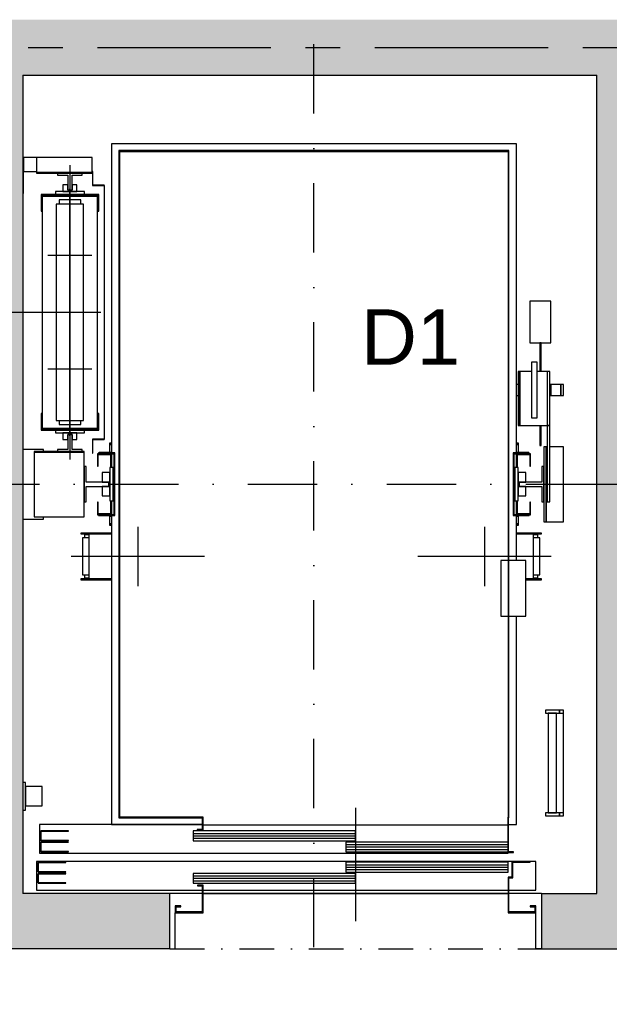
# Model space of a CAD drawing. Extents: x 41755 to 123924, y -112333 to 86187.
# Tile 547 of 582: x 101281 to 101493, y 83830 to 84185. Entities that reach past the tile are written whole.
import ezdxf
from ezdxf.enums import TextEntityAlignment as Align

# ---------------------------------------------------------------- set-up
doc = ezdxf.new("R2010")
doc.units = 0
doc.header["$LTSCALE"] = 50
for name, pattern in [('CENTER', [2, 1.25, -0.25, 0.25, -0.25]), ('DASHDOT', [1, 0.5, -0.25, 0, -0.25]), ('DASHED2', [0.375, 0.25, -0.125])]:
    doc.linetypes.add(name, pattern=pattern)
for name, color, linetype in [('Opis-spadki', 61, 'CONTINUOUS'), ('Os-osie glowne', 1, 'CENTER'), ('Sc-beton', 7, 'CONTINUOUS'), ('Sc-beton-hatch', 86, 'CONTINUOUS'), ('Sc-nadproza kon', 5, 'DASHED2'), ('W-idok', 8, 'CONTINUOUS')]:
    doc.layers.add(name, color=color, linetype=linetype)
doc.styles.add('TYTUL2', font='ARIAL.TTF')

msp = doc.modelspace()

# ---------------------------------------------------------------- hatches: boundary and pattern name
at = {"layer": 'Sc-beton-hatch'}
h = msp.add_hatch(dxfattribs=at)
h.set_pattern_fill('ANSI33', color=256, style=0)
h.set_pattern_definition([(45, (48983.4185, 565.478), (-4.49012806, 4.49012806), []), (45, (48987.9087, 565.478), (-4.49012806, 4.49012806), [3.175, -1.5875])])
h.paths.add_polyline_path([(101710.966, 84184.541), (101261.966, 84184.541), (101165.966, 84184.541), (101165.966, 84164.541), (101261.966, 84164.541), (101261.966, 83849.541), (101281.966, 83849.541), (101334.966, 83849.541), (101334.966, 83869.541), (101281.966, 83869.541), (101281.966, 84164.541), (101488.966, 84164.541), (101488.966, 83869.541), (101468.966, 83869.541), (101468.966, 83849.541), (101556.966, 83849.541), (101556.966, 83869.541), (101503.966, 83869.541), (101503.966, 84164.541), (101710.966, 84164.541), (101710.966, 83869.541), (101690.966, 83869.541), (101690.966, 83849.541), (101730.966, 83849.541), (101730.966, 84647.541), (101710.966, 84647.541)])
h.paths.add_polyline_path([(101710.966, 83619.541), (101730.966, 83619.541), (101730.966, 83849.541), (101710.966, 83849.541)])

# ---------------------------------------------------------------- linework, layer by layer
at = {"layer": 'Os-osie glowne'}
msp.add_lwpolyline([(99508.966, 84174.541), (111775.966, 84174.541)], dxfattribs=at)
at = {"layer": 'Sc-beton'}
for p, q in [((101334.966, 83869.541), (101281.966, 83869.541)), ((101334.966, 83849.541), (101334.966, 83869.541)), ((101468.966, 83869.541), (101488.966, 83869.541)), ((101334.966, 83849.541), (101281.966, 83849.541)), ((101468.966, 83849.541), (101556.966, 83849.541))]:
    msp.add_line(p, q, dxfattribs=at)
for points in [[(101281.966, 84164.541), (101488.966, 84164.541)], [(101281.966, 84164.541), (101281.966, 83869.541)], [(101488.966, 83869.541), (101488.966, 84164.541)], [(101468.966, 83869.541), (101468.966, 83849.541)], [(101281.966, 83849.541), (101261.966, 83849.541)]]:
    msp.add_lwpolyline(points, dxfattribs=at)
at = {"layer": 'Sc-nadproza kon', "linetype": 'DASHDOT', "ltscale": 0.5}
for points in [[(101468.966, 83869.541), (101334.966, 83869.541)], [(101334.966, 83849.541), (101468.966, 83849.541)]]:
    msp.add_lwpolyline(points, dxfattribs=at)
at = {"layer": 'W-idok', "linetype": 'DASHDOT'}
for p, q in [((101386.966, 83850.101), (101386.966, 84179.055)), ((101262.966, 84017.041), (101509.966, 84017.041)), ((101477.966, 84017.041), (101724.966, 84017.041))]:
    msp.add_line(p, q, dxfattribs=at)
at = {"layer": 'W-idok'}
for p, q in [((101313.966, 84139.741), (101313.966, 84028.341)), ((101459.966, 84139.741), (101313.966, 84139.741)), ((101459.966, 84139.741), (101457.266, 84139.741)), ((101459.966, 84028.341), (101459.966, 84139.741)), ((101457.266, 84137.341), (101316.666, 84137.341)), ((101316.666, 84137.341), (101316.666, 83896.741)), ((101316.966, 84137.041), (101456.966, 84137.041)), ((101316.966, 83897.041), (101316.966, 84137.041)), ((101456.966, 84137.041), (101456.966, 83897.041)), ((101457.266, 83896.741), (101457.266, 84137.341)), ((101281.966, 84134.841), (101281.966, 84129.241)), ((101282.216, 84134.841), (101281.966, 84134.841)), ((101282.216, 84129.241), (101282.216, 84134.841)), ((101282.216, 84134.841), (101282.216, 84129.841)), ((101286.966, 84134.841), (101282.216, 84134.841)), ((101306.966, 84134.841), (101286.966, 84134.841)), ((101286.966, 84134.841), (101286.966, 84129.491)), ((101298.966, 84132.141), (101298.966, 84025.941)), ((101306.966, 84129.491), (101306.966, 84134.841)), ((101281.966, 84129.241), (101282.216, 84129.241)), ((101281.966, 84129.241), (101281.966, 84121.841)), ((101282.216, 84129.241), (101281.966, 84129.241)), ((101282.216, 84129.841), (101286.966, 84129.841)), ((101282.216, 84121.841), (101282.216, 84129.241)), ((101286.966, 84129.491), (101306.966, 84129.491)), ((101306.966, 84129.491), (101286.966, 84129.491)), ((101286.966, 84129.491), (101286.966, 84129.241)), ((101286.966, 84129.241), (101306.966, 84129.241)), ((101294.516, 84129.241), (101294.516, 84128.451)), ((101303.416, 84129.241), (101294.516, 84129.241)), ((101294.516, 84128.451), (101298.172, 84128.451)), ((101298.172, 84128.451), (101298.172, 84123.041)), ((101299.76, 84123.041), (101299.76, 84128.451)), ((101299.76, 84128.451), (101303.416, 84128.451)), ((101303.416, 84128.451), (101303.416, 84129.241)), ((101306.966, 84129.241), (101306.966, 84129.491)), ((101307.166, 84129.791), (101307.166, 84124.791)), ((101307.266, 84129.791), (101307.166, 84129.791)), ((101307.266, 84124.891), (101307.266, 84129.791)), ((101296.466, 84124.941), (101296.466, 84122.541)), ((101298.166, 84124.941), (101296.466, 84124.941)), ((101298.166, 84123.041), (101298.166, 84124.941)), ((101299.766, 84124.941), (101299.766, 84123.041)), ((101301.466, 84124.941), (101299.766, 84124.941)), ((101301.466, 84122.541), (101301.466, 84124.941)), ((101307.166, 84124.791), (101311.366, 84124.791)), ((101311.366, 84124.891), (101307.266, 84124.891)), ((101311.416, 84124.791), (101311.316, 84124.791)), ((101311.316, 84124.791), (101311.316, 84033.291)), ((101311.366, 84124.791), (101311.366, 84124.891)), ((101311.416, 84033.291), (101311.416, 84124.791)), ((101281.966, 84121.841), (101282.216, 84121.841)), ((101309.366, 84121.541), (101288.566, 84121.541)), ((101288.566, 84121.541), (101288.566, 84115.541)), ((101288.866, 84121.241), (101309.066, 84121.241)), ((101288.866, 84115.541), (101288.866, 84121.241)), ((101304.216, 84122.541), (101293.716, 84122.541)), ((101293.716, 84122.541), (101293.716, 84121.541)), ((101293.716, 84121.541), (101304.216, 84121.541)), ((101296.466, 84122.541), (101301.466, 84122.541)), ((101299.766, 84123.041), (101298.166, 84123.041)), ((101298.172, 84123.041), (101299.76, 84123.041)), ((101298.966, 84082.541), (101298.966, 84123.541)), ((101304.216, 84121.541), (101304.216, 84122.541)), ((101309.066, 84121.241), (101309.066, 84115.541)), ((101309.366, 84115.541), (101309.366, 84121.541)), ((101308.966, 84120.791), (101288.966, 84120.791)), ((101288.966, 84120.791), (101288.966, 84037.291)), ((101303.866, 84118.041), (101294.066, 84118.041)), ((101294.066, 84118.041), (101294.066, 84040.041)), ((101302.866, 84119.541), (101295.066, 84119.541)), ((101295.066, 84119.541), (101295.066, 84118.041)), ((101302.866, 84118.041), (101302.866, 84119.541)), ((101303.866, 84040.041), (101303.866, 84118.041)), ((101308.966, 84037.291), (101308.966, 84120.791)), ((101288.566, 84115.541), (101288.866, 84115.541)), ((101309.066, 84115.541), (101309.366, 84115.541)), ((101306.866, 84099.541), (101291.066, 84099.541)), ((101298.966, 84034.541), (101298.966, 84082.541)), ((101464.866, 84083.041), (101464.866, 84068.041)), ((101472.366, 84083.041), (101464.866, 84083.041)), ((101472.366, 84068.041), (101472.366, 84083.041)), ((101275.966, 84079.041), (101310.066, 84079.041)), ((101464.866, 84068.041), (101472.366, 84068.041)), ((101468.366, 84068.041), (101468.366, 84057.741)), ((101468.866, 84068.041), (101468.366, 84068.041)), ((101468.866, 84057.741), (101468.866, 84068.041)), ((101467.466, 84061.041), (101465.466, 84061.041)), ((101465.466, 84061.041), (101465.466, 84060.28)), ((101467.466, 84060.28), (101467.466, 84061.041)), ((101306.866, 84058.541), (101291.066, 84058.541)), ((101461.166, 84057.741), (101460.566, 84057.741)), ((101460.566, 84057.741), (101460.566, 84038.241)), ((101461.166, 84038.241), (101461.166, 84057.741)), ((101465.466, 84057.741), (101461.166, 84057.741)), ((101461.166, 84057.741), (101461.166, 84038.241)), ((101465.466, 84060.28), (101465.466, 84058.112)), ((101465.466, 84058.112), (101465.466, 84054.868)), ((101467.466, 84058.112), (101467.466, 84060.28)), ((101467.466, 84054.868), (101467.466, 84058.112)), ((101472.066, 84057.741), (101467.466, 84057.741)), ((101472.066, 84057.741), (101471.066, 84057.741)), ((101471.066, 84057.741), (101471.066, 84038.241)), ((101472.066, 84038.241), (101472.066, 84057.741)), ((101472.066, 84038.241), (101472.066, 84057.741)), ((101465.466, 84054.868), (101465.466, 84051.041)), ((101467.466, 84051.041), (101467.466, 84054.868)), ((101460.566, 84053.041), (101459.966, 84053.041)), ((101465.466, 84051.041), (101465.466, 84047.214)), ((101467.466, 84047.214), (101467.466, 84051.041)), ((101472.378, 84053.041), (101472.066, 84053.041)), ((101472.378, 84053.041), (101472.378, 84049.041)), ((101475.978, 84053.041), (101472.378, 84053.041)), ((101472.378, 84049.041), (101472.378, 84053.041)), ((101475.978, 84049.041), (101475.978, 84053.041)), ((101475.978, 84053.041), (101475.978, 84049.041)), ((101476.954, 84053.041), (101475.978, 84053.041)), ((101476.954, 84049.041), (101476.954, 84053.041)), ((101459.966, 84049.041), (101460.566, 84049.041)), ((101465.466, 84047.214), (101465.466, 84043.97)), ((101467.466, 84043.97), (101467.466, 84047.214)), ((101472.066, 84049.041), (101472.378, 84049.041)), ((101472.378, 84049.041), (101475.978, 84049.041)), ((101475.978, 84049.041), (101476.954, 84049.041)), ((101465.466, 84043.97), (101465.466, 84041.802)), ((101467.466, 84041.802), (101467.466, 84043.97)), ((101288.866, 84042.541), (101288.566, 84042.541)), ((101288.566, 84042.541), (101288.566, 84036.541)), ((101288.866, 84036.841), (101288.866, 84042.541)), ((101294.066, 84040.041), (101303.866, 84040.041)), ((101295.066, 84040.041), (101295.066, 84038.541)), ((101302.866, 84038.541), (101302.866, 84040.041)), ((101309.366, 84042.541), (101309.066, 84042.541)), ((101309.066, 84042.541), (101309.066, 84036.841)), ((101309.366, 84036.541), (101309.366, 84042.541)), ((101465.466, 84041.802), (101465.466, 84041.041)), ((101465.466, 84041.041), (101467.466, 84041.041)), ((101467.466, 84041.041), (101467.466, 84041.802)), ((101288.566, 84036.541), (101309.366, 84036.541)), ((101309.066, 84036.841), (101288.866, 84036.841)), ((101288.966, 84037.291), (101308.966, 84037.291)), ((101304.216, 84036.541), (101293.716, 84036.541)), ((101293.716, 84036.541), (101293.716, 84035.541)), ((101295.066, 84038.541), (101302.866, 84038.541)), ((101304.216, 84035.541), (101304.216, 84036.541)), ((101460.566, 84038.241), (101461.166, 84038.241)), ((101461.166, 84038.241), (101472.066, 84038.241)), ((101468.366, 84038.241), (101468.366, 84031.041)), ((101468.866, 84031.041), (101468.866, 84038.241)), ((101472.066, 84038.241), (101471.066, 84038.241)), ((101471.066, 84038.241), (101471.066, 84010.741)), ((101471.066, 84038.241), (101472.066, 84038.241)), ((101472.066, 84010.741), (101472.066, 84038.241)), ((101293.716, 84035.541), (101304.216, 84035.541)), ((101301.466, 84035.541), (101296.466, 84035.541)), ((101296.466, 84035.541), (101296.466, 84033.141)), ((101296.466, 84033.141), (101298.166, 84033.141)), ((101298.166, 84035.041), (101299.766, 84035.041)), ((101298.166, 84033.141), (101298.166, 84035.041)), ((101299.76, 84035.041), (101298.172, 84035.041)), ((101298.172, 84035.041), (101298.172, 84029.631)), ((101299.76, 84029.631), (101299.76, 84035.041)), ((101299.766, 84035.041), (101299.766, 84033.141)), ((101299.766, 84033.141), (101301.466, 84033.141)), ((101301.466, 84033.141), (101301.466, 84035.541)), ((101307.166, 84033.291), (101307.166, 84028.291)), ((101311.366, 84033.291), (101307.166, 84033.291)), ((101307.266, 84028.291), (101307.266, 84033.191)), ((101307.266, 84033.191), (101311.366, 84033.191)), ((101311.316, 84033.291), (101311.416, 84033.291)), ((101311.366, 84033.191), (101311.366, 84033.291)), ((101289.466, 84029.591), (101281.966, 84029.591)), ((101281.966, 84029.591), (101281.966, 84004.491)), ((101286.066, 84028.841), (101286.066, 84028.591)), ((101304.066, 84028.841), (101286.066, 84028.841)), ((101286.066, 84028.591), (101286.066, 84005.241)), ((101304.066, 84028.591), (101286.066, 84028.591)), ((101286.066, 84028.591), (101304.066, 84028.591)), ((101289.466, 84028.841), (101289.466, 84029.591)), ((101298.172, 84029.631), (101294.516, 84029.631)), ((101294.516, 84029.631), (101294.516, 84028.841)), ((101294.516, 84028.841), (101303.416, 84028.841)), ((101303.416, 84029.631), (101299.76, 84029.631)), ((101303.416, 84028.841), (101303.416, 84029.631)), ((101304.066, 84028.591), (101304.066, 84028.841)), ((101304.066, 84005.241), (101304.066, 84028.591)), ((101309.466, 84028.541), (101309.466, 84028.341)), ((101313.966, 84028.541), (101309.466, 84028.541)), ((101313.266, 84031.841), (101313.266, 84031.341)), ((101313.966, 84031.841), (101313.266, 84031.841)), ((101313.266, 84031.341), (101313.266, 84028.541)), ((101313.966, 84031.341), (101313.266, 84031.341)), ((101313.266, 84031.341), (101313.966, 84031.341)), ((101313.266, 84028.541), (101313.966, 84028.541)), ((101460.666, 84031.841), (101459.966, 84031.841)), ((101460.666, 84031.341), (101459.966, 84031.341)), ((101459.966, 84031.341), (101460.666, 84031.341)), ((101459.966, 84028.541), (101460.666, 84028.541)), ((101464.466, 84028.541), (101459.966, 84028.541)), ((101460.666, 84031.341), (101460.666, 84031.841)), ((101460.666, 84028.541), (101460.666, 84031.341)), ((101464.466, 84028.341), (101464.466, 84028.541)), ((101468.366, 84031.041), (101468.866, 84031.041)), ((101470.666, 84030.541), (101469.866, 84030.541)), ((101469.866, 84030.541), (101469.866, 84003.541)), ((101470.666, 84003.541), (101470.666, 84030.541)), ((101471.066, 84030.541), (101470.666, 84030.541)), ((101470.666, 84030.541), (101470.666, 84003.541)), ((101476.966, 84030.541), (101472.066, 84030.541)), ((101476.966, 84003.541), (101476.966, 84030.541)), ((101307.166, 84028.291), (101307.266, 84028.291)), ((101313.866, 84028.041), (101308.866, 84028.041)), ((101308.866, 84028.041), (101308.866, 84023.541)), ((101309.166, 84027.741), (101313.566, 84027.741)), ((101309.166, 84023.541), (101309.166, 84027.741)), ((101315.116, 84028.341), (101309.316, 84028.341)), ((101309.316, 84028.341), (101309.316, 84028.041)), ((101309.316, 84028.041), (101314.816, 84028.041)), ((101313.566, 84027.741), (101313.566, 84023.541)), ((101313.866, 84023.541), (101313.866, 84028.041)), ((101313.866, 84028.041), (101313.866, 84023.041)), ((101313.966, 84028.041), (101313.966, 84023.041)), ((101314.816, 84028.041), (101314.816, 84006.041)), ((101315.116, 84005.741), (101315.116, 84028.341)), ((101458.816, 84028.341), (101458.816, 84005.741)), ((101464.616, 84028.341), (101458.816, 84028.341)), ((101459.116, 84006.041), (101459.116, 84028.041)), ((101459.116, 84028.041), (101464.616, 84028.041)), ((101459.966, 84023.041), (101459.966, 84028.041)), ((101465.066, 84028.041), (101460.066, 84028.041)), ((101460.066, 84028.041), (101460.066, 84023.541)), ((101460.066, 84023.041), (101460.066, 84028.041)), ((101460.366, 84027.741), (101464.766, 84027.741)), ((101460.366, 84023.541), (101460.366, 84027.741)), ((101464.616, 84028.041), (101464.616, 84028.341)), ((101464.766, 84027.741), (101464.766, 84023.541)), ((101465.066, 84023.541), (101465.066, 84028.041)), ((101304.856, 84023.391), (101304.066, 84023.391)), ((101304.066, 84023.391), (101304.066, 84010.691)), ((101304.856, 84017.835), (101304.856, 84023.391)), ((101308.866, 84023.541), (101309.166, 84023.541)), ((101314.566, 84023.041), (101313.366, 84023.041)), ((101313.366, 84023.041), (101313.366, 84011.041)), ((101313.866, 84023.541), (101313.566, 84023.541)), ((101313.566, 84023.541), (101313.566, 84023.041)), ((101313.566, 84023.541), (101313.866, 84023.541)), ((101313.866, 84023.041), (101313.866, 84023.541)), ((101314.816, 84023.041), (101314.566, 84023.041)), ((101314.566, 84023.041), (101314.566, 84011.041)), ((101314.566, 84011.041), (101314.566, 84023.041)), ((101459.366, 84023.041), (101459.116, 84023.041)), ((101459.366, 84011.041), (101459.366, 84023.041)), ((101459.366, 84023.041), (101459.366, 84011.041)), ((101460.566, 84023.041), (101459.366, 84023.041)), ((101460.366, 84023.541), (101460.066, 84023.541)), ((101460.066, 84023.541), (101460.066, 84023.041)), ((101460.066, 84023.541), (101460.366, 84023.541)), ((101460.366, 84023.041), (101460.366, 84023.541)), ((101460.566, 84011.041), (101460.566, 84023.041)), ((101464.766, 84023.541), (101465.066, 84023.541)), ((101469.866, 84023.391), (101469.076, 84023.391)), ((101469.076, 84023.391), (101469.076, 84017.835)), ((101469.866, 84010.691), (101469.866, 84023.391)), ((101313.366, 84021.241), (101310.566, 84021.241)), ((101310.566, 84021.241), (101310.566, 84017.841)), ((101313.366, 84012.841), (101313.366, 84021.241)), ((101463.366, 84021.241), (101460.566, 84021.241)), ((101460.566, 84021.241), (101460.566, 84012.841)), ((101463.366, 84017.841), (101463.366, 84021.241)), ((101312.966, 84017.835), (101304.856, 84017.835)), ((101304.856, 84016.247), (101312.966, 84016.247)), ((101304.856, 84010.691), (101304.856, 84016.247)), ((101310.566, 84017.841), (101312.966, 84017.841)), ((101312.966, 84016.241), (101310.566, 84016.241)), ((101310.566, 84016.241), (101310.566, 84012.841)), ((101312.966, 84017.841), (101312.966, 84016.241)), ((101312.966, 84016.247), (101312.966, 84017.835)), ((101460.966, 84017.841), (101463.366, 84017.841)), ((101460.966, 84016.241), (101460.966, 84017.841)), ((101469.076, 84017.835), (101460.966, 84017.835)), ((101460.966, 84017.835), (101460.966, 84016.247)), ((101460.966, 84016.247), (101469.076, 84016.247)), ((101463.366, 84016.241), (101460.966, 84016.241)), ((101463.366, 84012.841), (101463.366, 84016.241)), ((101469.076, 84016.247), (101469.076, 84010.691)), ((101310.566, 84012.841), (101313.366, 84012.841)), ((101313.366, 84011.041), (101314.566, 84011.041)), ((101313.566, 84011.041), (101313.566, 84010.541)), ((101313.866, 84010.541), (101313.866, 84011.041)), ((101313.866, 84011.041), (101313.866, 84006.041)), ((101313.966, 84011.041), (101313.966, 84006.041)), ((101314.566, 84011.041), (101314.816, 84011.041)), ((101459.116, 84011.041), (101459.366, 84011.041)), ((101459.366, 84011.041), (101460.566, 84011.041)), ((101459.966, 84006.041), (101459.966, 84011.041)), ((101460.066, 84011.041), (101460.066, 84010.541)), ((101460.066, 84006.041), (101460.066, 84011.041)), ((101460.366, 84010.541), (101460.366, 84011.041)), ((101460.566, 84012.841), (101463.366, 84012.841)), ((101304.066, 84010.691), (101304.856, 84010.691)), ((101308.866, 84010.541), (101308.866, 84006.041)), ((101309.166, 84010.541), (101308.866, 84010.541)), ((101309.166, 84006.341), (101309.166, 84010.541)), ((101313.566, 84010.541), (101313.866, 84010.541)), ((101313.566, 84010.541), (101313.566, 84006.341)), ((101313.866, 84010.541), (101313.566, 84010.541)), ((101313.866, 84006.041), (101313.866, 84010.541)), ((101460.066, 84010.541), (101460.366, 84010.541)), ((101460.066, 84010.541), (101460.066, 84006.041)), ((101460.366, 84010.541), (101460.066, 84010.541)), ((101460.366, 84006.341), (101460.366, 84010.541)), ((101464.766, 84010.541), (101464.766, 84006.341)), ((101465.066, 84010.541), (101464.766, 84010.541)), ((101465.066, 84006.041), (101465.066, 84010.541)), ((101469.076, 84010.691), (101469.866, 84010.691)), ((101471.066, 84010.741), (101472.066, 84010.741)), ((101281.966, 84004.491), (101289.466, 84004.491)), ((101286.066, 84005.241), (101304.066, 84005.241)), ((101289.466, 84004.491), (101289.466, 84005.241)), ((101308.866, 84006.041), (101313.866, 84006.041)), ((101313.566, 84006.341), (101309.166, 84006.341)), ((101314.816, 84006.041), (101309.316, 84006.041)), ((101309.316, 84006.041), (101309.316, 84005.741)), ((101309.316, 84005.741), (101315.116, 84005.741)), ((101313.966, 84005.541), (101313.266, 84005.541)), ((101313.266, 84005.541), (101313.266, 84002.741)), ((101313.466, 84005.741), (101313.466, 84005.541)), ((101313.466, 84005.541), (101313.966, 84005.541)), ((101313.966, 84005.741), (101313.966, 83894.341)), ((101458.816, 84005.741), (101464.616, 84005.741)), ((101464.616, 84006.041), (101459.116, 84006.041)), ((101459.966, 83989.541), (101459.966, 84005.741)), ((101460.666, 84005.541), (101459.966, 84005.541)), ((101459.966, 84005.541), (101460.466, 84005.541)), ((101460.066, 84006.041), (101465.066, 84006.041)), ((101464.766, 84006.341), (101460.366, 84006.341)), ((101460.466, 84005.541), (101460.466, 84005.741)), ((101460.666, 84002.741), (101460.666, 84005.541)), ((101464.616, 84005.741), (101464.616, 84006.041)), ((101313.266, 84002.741), (101313.966, 84002.741)), ((101313.966, 84002.741), (101313.266, 84002.741)), ((101313.266, 84002.741), (101313.266, 84002.241)), ((101313.266, 84002.241), (101313.966, 84002.241)), ((101323.466, 84001.741), (101323.466, 83980.341)), ((101448.466, 84001.741), (101448.466, 83980.341)), ((101459.966, 84002.741), (101460.666, 84002.741)), ((101460.666, 84002.741), (101459.966, 84002.741)), ((101459.966, 84002.241), (101460.666, 84002.241)), ((101460.666, 84002.241), (101460.666, 84002.741)), ((101469.866, 84003.541), (101470.666, 84003.541)), ((101470.666, 84003.541), (101476.966, 84003.541)), ((101313.966, 83999.441), (101302.866, 83999.441)), ((101302.866, 83999.441), (101302.866, 83999.141)), ((101302.866, 83999.141), (101313.966, 83999.141)), ((101304.988, 83997.741), (101303.466, 83997.741)), ((101303.466, 83997.741), (101303.466, 83984.341)), ((101305.766, 83999.141), (101304.266, 83999.141)), ((101304.266, 83999.141), (101304.266, 83998.941)), ((101304.266, 83998.941), (101305.766, 83998.941)), ((101305.766, 83998.941), (101304.266, 83998.941)), ((101304.266, 83998.941), (101304.266, 83997.741)), ((101305.766, 83997.741), (101304.988, 83997.741)), ((101313.966, 83999.141), (101305.766, 83999.141)), ((101305.766, 83999.141), (101305.766, 83982.941)), ((101469.066, 83999.441), (101459.966, 83999.441)), ((101459.966, 83999.141), (101469.066, 83999.141)), ((101466.166, 83999.141), (101459.966, 83999.141)), ((101467.666, 83999.141), (101466.166, 83999.141)), ((101466.166, 83982.941), (101466.166, 83999.141)), ((101466.166, 83998.941), (101467.666, 83998.941)), ((101467.666, 83998.941), (101466.166, 83998.941)), ((101466.944, 83997.741), (101466.166, 83997.741)), ((101468.466, 83997.741), (101466.944, 83997.741)), ((101467.666, 83998.941), (101467.666, 83999.141)), ((101467.666, 83997.741), (101467.666, 83998.941)), ((101468.466, 83984.341), (101468.466, 83997.741)), ((101469.066, 83999.141), (101469.066, 83999.441)), ((101347.466, 83991.041), (101299.466, 83991.041)), ((101472.466, 83991.041), (101424.466, 83991.041)), ((101454.366, 83989.541), (101454.366, 83969.541)), ((101456.966, 83989.541), (101454.366, 83989.541)), ((101463.366, 83989.541), (101457.266, 83989.541)), ((101463.366, 83969.541), (101463.366, 83989.541)), ((101313.966, 83982.941), (101302.866, 83982.941)), ((101302.866, 83982.941), (101302.866, 83982.641)), ((101302.866, 83982.641), (101313.966, 83982.641)), ((101303.466, 83984.341), (101304.988, 83984.341)), ((101304.266, 83984.341), (101304.266, 83983.141)), ((101304.266, 83983.141), (101305.766, 83983.141)), ((101305.766, 83983.141), (101304.266, 83983.141)), ((101304.266, 83983.141), (101304.266, 83982.941)), ((101304.266, 83982.941), (101305.766, 83982.941)), ((101304.988, 83984.341), (101305.766, 83984.341)), ((101305.766, 83982.941), (101313.966, 83982.941)), ((101469.066, 83982.941), (101463.366, 83982.941)), ((101463.366, 83982.941), (101466.166, 83982.941)), ((101463.366, 83982.641), (101469.066, 83982.641)), ((101466.166, 83984.341), (101466.944, 83984.341)), ((101466.166, 83983.141), (101467.666, 83983.141)), ((101467.666, 83983.141), (101466.166, 83983.141)), ((101466.166, 83982.941), (101467.666, 83982.941)), ((101466.944, 83984.341), (101468.466, 83984.341)), ((101467.666, 83983.141), (101467.666, 83984.341)), ((101467.666, 83982.941), (101467.666, 83983.141)), ((101469.066, 83982.641), (101469.066, 83982.941)), ((101454.366, 83969.541), (101456.966, 83969.541)), ((101457.266, 83969.541), (101463.366, 83969.541)), ((101459.966, 83894.341), (101459.966, 83969.541)), ((101470.466, 83935.541), (101470.466, 83934.541)), ((101475.466, 83935.541), (101470.466, 83935.541)), ((101470.466, 83934.541), (101475.466, 83934.541)), ((101474.466, 83934.541), (101471.466, 83934.541)), ((101471.466, 83934.541), (101471.466, 83898.541)), ((101474.466, 83898.541), (101474.466, 83934.541)), ((101475.466, 83934.541), (101475.466, 83935.541)), ((101476.966, 83935.541), (101475.466, 83935.541)), ((101475.466, 83935.541), (101475.466, 83934.541)), ((101475.466, 83934.541), (101476.966, 83934.541)), ((101476.966, 83934.541), (101476.966, 83935.541)), ((101476.966, 83898.541), (101476.966, 83934.541)), ((101282.966, 83909.541), (101281.966, 83909.541)), ((101281.966, 83909.541), (101281.966, 83899.541)), ((101282.966, 83899.541), (101282.966, 83909.541)), ((101288.966, 83908.041), (101282.966, 83908.041)), ((101282.966, 83908.041), (101282.966, 83901.041)), ((101288.966, 83901.041), (101288.966, 83908.041)), ((101282.966, 83901.041), (101288.966, 83901.041)), ((101281.966, 83899.541), (101282.966, 83899.541)), ((101401.966, 83900.341), (101401.966, 83859.541)), ((101470.466, 83898.541), (101470.466, 83897.541)), ((101475.466, 83898.541), (101470.466, 83898.541)), ((101470.466, 83897.541), (101475.466, 83897.541)), ((101471.466, 83898.541), (101474.466, 83898.541)), ((101475.466, 83897.541), (101475.466, 83898.541)), ((101476.966, 83898.541), (101475.466, 83898.541)), ((101475.466, 83898.541), (101475.466, 83897.541)), ((101475.466, 83897.541), (101476.966, 83897.541)), ((101476.966, 83897.541), (101476.966, 83898.541)), ((101346.666, 83894.341), (101287.966, 83894.341)), ((101287.966, 83894.341), (101287.966, 83884.041)), ((101313.966, 83894.341), (101346.666, 83894.341)), ((101316.666, 83896.741), (101316.966, 83896.741)), ((101316.966, 83896.741), (101316.966, 83897.041)), ((101346.966, 83897.041), (101316.966, 83897.041)), ((101316.966, 83897.041), (101316.966, 83896.741)), ((101316.966, 83896.741), (101346.666, 83896.741)), ((101346.666, 83896.741), (101346.666, 83892.541)), ((101346.966, 83892.241), (101346.966, 83897.041)), ((101346.966, 83894.191), (101456.816, 83894.191)), ((101456.966, 83897.041), (101456.816, 83897.041)), ((101456.816, 83897.041), (101456.816, 83884.241)), ((101457.116, 83896.741), (101457.266, 83896.741)), ((101457.116, 83884.541), (101457.116, 83896.741)), ((101457.116, 83894.341), (101459.966, 83894.341)), ((101298.466, 83892.041), (101288.466, 83892.041)), ((101288.466, 83892.041), (101288.466, 83888.541)), ((101288.566, 83891.941), (101298.466, 83891.941)), ((101288.566, 83888.641), (101288.566, 83891.941)), ((101298.466, 83891.941), (101298.466, 83892.041)), ((101401.966, 83892.041), (101343.466, 83892.041)), ((101343.466, 83892.041), (101343.466, 83888.541)), ((101343.466, 83891.166), (101401.966, 83891.166)), ((101343.466, 83890.291), (101401.966, 83890.291)), ((101346.666, 83892.541), (101344.816, 83892.541)), ((101344.816, 83892.541), (101344.816, 83892.241)), ((101344.816, 83892.241), (101346.966, 83892.241)), ((101401.966, 83888.541), (101401.966, 83892.041)), ((101288.466, 83888.541), (101298.466, 83888.541)), ((101298.466, 83888.041), (101288.466, 83888.041)), ((101288.466, 83888.041), (101288.466, 83884.541)), ((101298.466, 83888.641), (101288.566, 83888.641)), ((101288.566, 83887.941), (101298.466, 83887.941)), ((101288.566, 83884.641), (101288.566, 83887.941)), ((101298.466, 83888.541), (101298.466, 83888.641)), ((101298.466, 83887.941), (101298.466, 83888.041)), ((101343.466, 83889.416), (101401.966, 83889.416)), ((101343.466, 83888.541), (101401.966, 83888.541)), ((101456.816, 83888.041), (101398.466, 83888.041)), ((101398.466, 83888.041), (101398.466, 83884.541)), ((101398.466, 83887.166), (101456.966, 83887.166)), ((101287.966, 83884.041), (101456.966, 83884.041)), ((101288.466, 83884.541), (101298.466, 83884.541)), ((101298.466, 83884.641), (101288.566, 83884.641)), ((101298.466, 83884.541), (101298.466, 83884.641)), ((101398.466, 83886.291), (101456.966, 83886.291)), ((101398.466, 83885.416), (101456.966, 83885.416)), ((101398.466, 83884.541), (101456.816, 83884.541)), ((101456.816, 83884.241), (101458.966, 83884.241)), ((101456.966, 83884.041), (101456.966, 83884.241)), ((101458.966, 83884.541), (101457.116, 83884.541)), ((101458.966, 83884.241), (101458.966, 83884.541)), ((101458.366, 83881.041), (101286.966, 83881.041)), ((101286.966, 83881.041), (101286.966, 83870.641)), ((101297.466, 83880.741), (101287.466, 83880.741)), ((101287.466, 83880.741), (101287.466, 83877.241)), ((101287.566, 83880.641), (101297.466, 83880.641)), ((101287.566, 83877.341), (101287.566, 83880.641)), ((101297.466, 83880.641), (101297.466, 83880.741)), ((101456.966, 83880.741), (101398.466, 83880.741)), ((101398.466, 83880.741), (101398.466, 83877.241)), ((101398.466, 83879.866), (101456.966, 83879.866)), ((101456.966, 83877.241), (101456.966, 83880.741)), ((101464.966, 83881.041), (101458.366, 83881.041)), ((101458.366, 83881.041), (101458.366, 83875.441)), ((101458.666, 83880.741), (101464.966, 83880.741)), ((101458.666, 83875.141), (101458.666, 83880.741)), ((101466.966, 83881.041), (101464.966, 83881.041)), ((101464.966, 83880.741), (101464.966, 83881.041)), ((101466.966, 83870.641), (101466.966, 83881.041)), ((101287.466, 83877.241), (101297.466, 83877.241)), ((101297.466, 83876.741), (101287.466, 83876.741)), ((101287.466, 83876.741), (101287.466, 83873.241)), ((101297.466, 83877.341), (101287.566, 83877.341)), ((101287.566, 83876.641), (101297.466, 83876.641)), ((101287.566, 83873.341), (101287.566, 83876.641)), ((101297.466, 83877.241), (101297.466, 83877.341)), ((101297.466, 83876.641), (101297.466, 83876.741)), ((101401.966, 83876.741), (101343.466, 83876.741)), ((101343.466, 83876.741), (101343.466, 83873.241)), ((101343.466, 83875.866), (101401.966, 83875.866)), ((101398.466, 83878.991), (101456.966, 83878.991)), ((101398.466, 83878.116), (101456.966, 83878.116)), ((101398.466, 83877.241), (101456.966, 83877.241)), ((101401.966, 83873.241), (101401.966, 83876.741)), ((101287.466, 83873.241), (101297.466, 83873.241)), ((101297.466, 83873.341), (101287.566, 83873.341)), ((101297.466, 83873.241), (101297.466, 83873.341)), ((101343.466, 83874.991), (101401.966, 83874.991)), ((101343.466, 83874.116), (101401.966, 83874.116)), ((101343.466, 83873.241), (101401.966, 83873.241)), ((101346.966, 83872.541), (101344.966, 83872.541)), ((101344.966, 83872.541), (101344.966, 83872.241)), ((101346.966, 83862.541), (101346.966, 83872.541)), ((101456.966, 83875.441), (101456.966, 83862.541)), ((101458.366, 83875.441), (101456.966, 83875.441)), ((101457.266, 83862.841), (101457.266, 83875.141)), ((101457.266, 83875.141), (101458.666, 83875.141)), ((101286.966, 83870.641), (101346.666, 83870.641)), ((101346.666, 83869.541), (101334.966, 83869.541)), ((101344.966, 83872.241), (101346.666, 83872.241)), ((101346.666, 83872.241), (101346.666, 83862.841)), ((101346.966, 83870.641), (101456.966, 83870.641)), ((101346.966, 83869.541), (101456.966, 83869.541)), ((101456.966, 83869.541), (101346.966, 83869.541)), ((101457.266, 83870.641), (101466.966, 83870.641)), ((101336.966, 83865.041), (101336.966, 83862.541)), ((101338.966, 83865.041), (101336.966, 83865.041)), ((101336.966, 83862.541), (101346.966, 83862.541)), ((101336.966, 83849.541), (101336.966, 83862.541)), ((101337.266, 83862.841), (101337.266, 83864.741)), ((101337.266, 83864.741), (101338.966, 83864.741)), ((101346.666, 83862.841), (101337.266, 83862.841)), ((101338.966, 83864.741), (101338.966, 83865.041)), ((101456.966, 83862.541), (101466.966, 83862.541)), ((101466.666, 83862.841), (101457.266, 83862.841)), ((101466.966, 83865.041), (101464.966, 83865.041)), ((101464.966, 83865.041), (101464.966, 83864.741)), ((101464.966, 83864.741), (101466.666, 83864.741)), ((101466.666, 83864.741), (101466.666, 83862.841)), ((101466.966, 83862.541), (101466.966, 83865.041)), ((101466.966, 83849.541), (101466.966, 83862.541)), ((101334.966, 83849.541), (101336.966, 83849.541)), ((101468.966, 83849.541), (101466.966, 83849.541))]:
    msp.add_line(p, q, dxfattribs=at)

# ---------------------------------------------------------------- texts
at = {"layer": 'Opis-spadki', "style": 'TYTUL2'}
msp.add_text('D1', height=20, dxfattribs=at).set_placement((101421.775, 84070.132), align=Align.MIDDLE)

doc.saveas('drawing.dxf')
